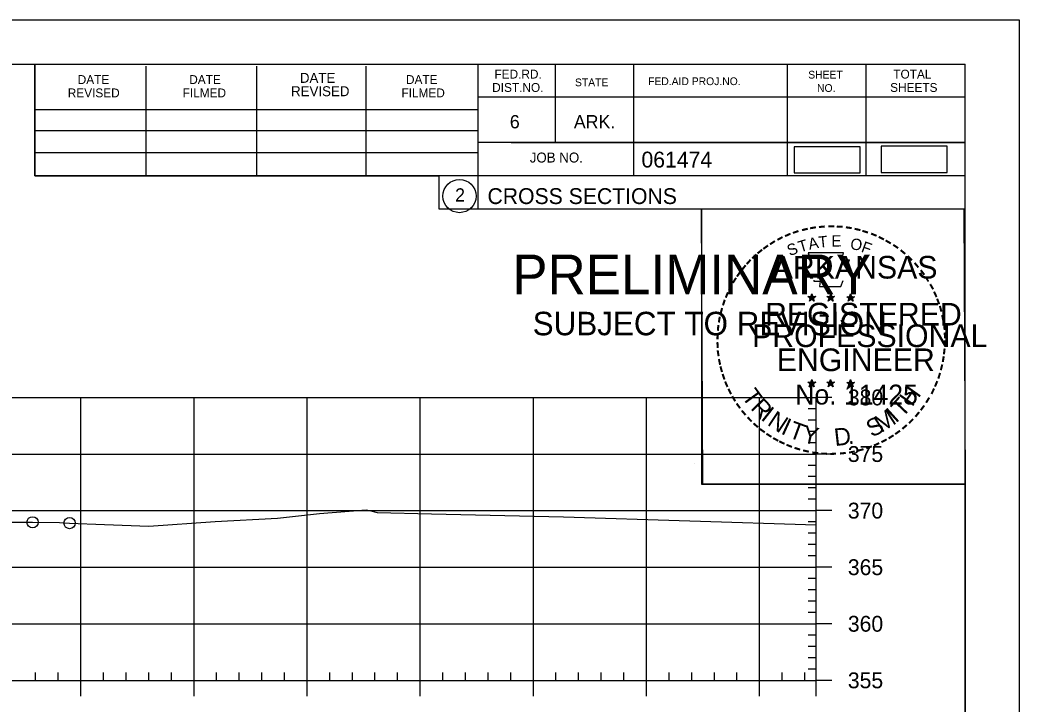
# Model space of a CAD drawing. Extents: x 1359801 to 1362404, y 372415 to 374228.
# Drawn here: x 1360662.1 to 1360750.5, y 373954.2 to 374014.6 of the extents above; entities that cross this region are included whole.
import ezdxf

# ---------------------------------------------------------------- set-up
doc = ezdxf.new("R2010")
doc.units = 0
for name, color, linetype in [('S_DRG_PT_SYM', 7, 'Continuous'), ('S_MAILBOX', 7, 'Continuous'), ('S_PRIMARY_CTL', 7, 'Continuous'), ('S_PRIMARY_CTL_ANNOT', 7, 'Continuous'), ('S_SHOULDER', 7, 'Continuous'), ('S_TELEPHONE_UTILITIES', 7, 'Continuous'), ('S_UNDERGROUND_CABLE', 7, 'Continuous'), ('S_UTL_PT_SYM', 7, 'Continuous'), ('S_WATER_UTILITIES', 7, 'Continuous')]:
    doc.layers.add(name, color=color, linetype=linetype)

msp = doc.modelspace()

# ---------------------------------------------------------------- linework, layer by layer
at = {"layer": 'S_DRG_PT_SYM'}
msp.add_lwpolyline([(1360660.64, 373970.247), (1360663.262, 373970.239), (1360665.637, 373970.218), (1360666.529, 373970.173), (1360669.626, 373970.034), (1360673.538, 373969.91), (1360679.387, 373970.313), (1360684.898, 373970.621), (1360688.631, 373971.014), (1360692.764, 373971.348), (1360693.037, 373971.298), (1360693.721, 373971.101), (1360698.515, 373971.001), (1360710.207, 373970.729), (1360732.53, 373970.019)], dxfattribs=at)
at = {"layer": 'S_MAILBOX'}
for p, q in [((1360442.53, 373981.274), (1360732.53, 373981.274)), ((1360667.53, 373956.274), (1360667.53, 373981.274)), ((1360677.53, 373956.274), (1360677.53, 373981.274)), ((1360687.53, 373956.274), (1360687.53, 373981.274)), ((1360697.53, 373956.274), (1360697.53, 373981.274)), ((1360707.53, 373956.274), (1360707.53, 373981.274)), ((1360717.53, 373956.274), (1360717.53, 373981.274)), ((1360727.53, 373956.274), (1360727.53, 373981.274)), ((1360732.53, 373956.274), (1360732.53, 373981.274)), ((1360442.53, 373976.274), (1360732.53, 373976.274)), ((1360442.53, 373971.274), (1360732.53, 373971.274)), ((1360442.53, 373966.274), (1360732.53, 373966.274)), ((1360442.53, 373961.274), (1360732.53, 373961.274)), ((1360442.53, 373956.274), (1360732.53, 373956.274))]:
    msp.add_line(p, q, dxfattribs=at)
at = {"layer": 'S_SHOULDER'}
for p, q in [((1360417.129, 374014.628), (1360750.463, 374014.628)), ((1360721.745, 373975.478), (1360721.745, 373975.478))]:
    msp.add_line(p, q, dxfattribs=at)
for points in [[(1360417.123, 374014.628), (1360750.463, 374014.628), (1360750.463, 373801.291), (1360417.123, 373801.291)], [(1360663.45, 374010.734), (1360663.45, 374000.854), (1360699.182, 374000.854), (1360699.182, 373997.934), (1360722.382, 373997.934), (1360722.382, 373973.601), (1360745.71, 373973.601), (1360745.71, 373805.274), (1360429.53, 373805.274), (1360429.53, 374010.734)], [(1360722.382, 373997.934), (1360745.59, 373997.934), (1360745.71, 373973.601), (1360722.502, 373973.601)]]:
    msp.add_lwpolyline(points, close=True, dxfattribs=at)
for centre in [(1360663.262, 373970.239), (1360666.529, 373970.173)]:
    msp.add_circle(centre, 0.5, dxfattribs=at)
at = {"layer": 'S_TELEPHONE_UTILITIES'}
for p, q in [((1360731.795, 373990.189), (1360732.144, 373990.078)), ((1360731.795, 373990.189), (1360732.048, 373990.144)), ((1360731.795, 373990.189), (1360732.032, 373990.067)), ((1360731.928, 373989.781), (1360732.144, 373990.078)), ((1360732.144, 373990.443), (1360732.103, 373990.191)), ((1360732.144, 373990.078), (1360732.144, 373990.443)), ((1360732.144, 373990.443), (1360732.193, 373990.193)), ((1360732.491, 373990.189), (1360732.144, 373990.078)), ((1360732.357, 373989.781), (1360732.144, 373990.078)), ((1360732.491, 373990.189), (1360732.205, 373990.14)), ((1360732.357, 373989.781), (1360732.22, 373990.072)), ((1360732.491, 373990.189), (1360732.287, 373990.087)), ((1360733.465, 373990.189), (1360733.814, 373990.078)), ((1360733.465, 373990.189), (1360733.718, 373990.144)), ((1360733.465, 373990.189), (1360733.702, 373990.067)), ((1360733.598, 373989.781), (1360733.814, 373990.078)), ((1360733.814, 373990.443), (1360733.773, 373990.191)), ((1360733.814, 373990.078), (1360733.814, 373990.443)), ((1360733.814, 373990.443), (1360733.863, 373990.193)), ((1360734.161, 373990.189), (1360733.814, 373990.078)), ((1360734.027, 373989.781), (1360733.814, 373990.078)), ((1360734.161, 373990.189), (1360733.875, 373990.14)), ((1360734.027, 373989.781), (1360733.89, 373990.072)), ((1360734.161, 373990.189), (1360733.957, 373990.087)), ((1360735.229, 373990.177), (1360735.578, 373990.066)), ((1360735.229, 373990.177), (1360735.482, 373990.132)), ((1360735.229, 373990.177), (1360735.466, 373990.055)), ((1360735.362, 373989.769), (1360735.578, 373990.066)), ((1360735.578, 373990.431), (1360735.537, 373990.179)), ((1360735.578, 373990.066), (1360735.578, 373990.431)), ((1360735.578, 373990.431), (1360735.627, 373990.181)), ((1360735.925, 373990.177), (1360735.578, 373990.066)), ((1360735.791, 373989.769), (1360735.578, 373990.066)), ((1360735.925, 373990.177), (1360735.639, 373990.128)), ((1360735.791, 373989.769), (1360735.654, 373990.06)), ((1360735.925, 373990.177), (1360735.721, 373990.075)), ((1360731.928, 373989.781), (1360732.054, 373990.025)), ((1360731.928, 373989.781), (1360732.142, 373989.998)), ((1360732.357, 373989.781), (1360732.142, 373989.995)), ((1360733.598, 373989.781), (1360733.724, 373990.025)), ((1360733.598, 373989.781), (1360733.812, 373989.998)), ((1360734.027, 373989.781), (1360733.812, 373989.995)), ((1360735.362, 373989.769), (1360735.488, 373990.013)), ((1360735.362, 373989.769), (1360735.576, 373989.986)), ((1360735.791, 373989.769), (1360735.576, 373989.983)), ((1360731.791, 373982.616), (1360732.14, 373982.505)), ((1360731.791, 373982.616), (1360732.044, 373982.571)), ((1360731.791, 373982.616), (1360732.028, 373982.494)), ((1360731.924, 373982.208), (1360732.14, 373982.505)), ((1360731.924, 373982.208), (1360732.05, 373982.452)), ((1360731.924, 373982.208), (1360732.138, 373982.425)), ((1360732.14, 373982.87), (1360732.099, 373982.618)), ((1360732.353, 373982.208), (1360732.138, 373982.422)), ((1360732.14, 373982.505), (1360732.14, 373982.87)), ((1360732.14, 373982.87), (1360732.189, 373982.62)), ((1360732.487, 373982.616), (1360732.14, 373982.505)), ((1360732.353, 373982.208), (1360732.14, 373982.505)), ((1360732.487, 373982.616), (1360732.201, 373982.567)), ((1360732.353, 373982.208), (1360732.216, 373982.499)), ((1360732.487, 373982.616), (1360732.283, 373982.514)), ((1360733.46, 373982.616), (1360733.809, 373982.505)), ((1360733.46, 373982.616), (1360733.713, 373982.571)), ((1360733.46, 373982.616), (1360733.697, 373982.494)), ((1360733.593, 373982.208), (1360733.809, 373982.505)), ((1360733.593, 373982.208), (1360733.719, 373982.452)), ((1360733.593, 373982.208), (1360733.807, 373982.425)), ((1360733.809, 373982.87), (1360733.768, 373982.618)), ((1360734.022, 373982.208), (1360733.807, 373982.422)), ((1360733.809, 373982.505), (1360733.809, 373982.87)), ((1360733.809, 373982.87), (1360733.858, 373982.62)), ((1360734.156, 373982.616), (1360733.809, 373982.505)), ((1360734.022, 373982.208), (1360733.809, 373982.505)), ((1360734.156, 373982.616), (1360733.87, 373982.567)), ((1360734.022, 373982.208), (1360733.885, 373982.499)), ((1360734.156, 373982.616), (1360733.952, 373982.514)), ((1360735.227, 373982.606), (1360735.576, 373982.495)), ((1360735.227, 373982.606), (1360735.48, 373982.561)), ((1360735.227, 373982.606), (1360735.464, 373982.484)), ((1360735.36, 373982.198), (1360735.576, 373982.495)), ((1360735.36, 373982.198), (1360735.486, 373982.442)), ((1360735.36, 373982.198), (1360735.574, 373982.415)), ((1360735.576, 373982.86), (1360735.535, 373982.608)), ((1360735.789, 373982.198), (1360735.574, 373982.412)), ((1360735.576, 373982.495), (1360735.576, 373982.86)), ((1360735.576, 373982.86), (1360735.625, 373982.61)), ((1360735.923, 373982.606), (1360735.576, 373982.495)), ((1360735.789, 373982.198), (1360735.576, 373982.495)), ((1360735.923, 373982.606), (1360735.637, 373982.557)), ((1360735.789, 373982.198), (1360735.652, 373982.489)), ((1360735.923, 373982.606), (1360735.719, 373982.504))]:
    msp.add_line(p, q, dxfattribs=at)
for points in [[(1360731.836, 373994.067), (1360732.105, 373993.24)], [(1360735.347, 373993.145), (1360735.489, 373993.429), (1360734.804, 373993.405), (1360734.952, 373994.067), (1360731.836, 373994.067)], [(1360732.328, 373991.644), (1360732.328, 373991.557), (1360732.891, 373991.538), (1360732.837, 373991.065), (1360734.707, 373991.065), (1360734.908, 373991.601)], [(1360732.144, 373990.443), (1360732.357, 373989.781), (1360731.795, 373990.189), (1360732.491, 373990.189), (1360731.928, 373989.781), (1360732.144, 373990.443)], [(1360733.814, 373990.443), (1360734.027, 373989.781), (1360733.465, 373990.189), (1360734.161, 373990.189), (1360733.598, 373989.781), (1360733.814, 373990.443)], [(1360735.578, 373990.431), (1360735.791, 373989.769), (1360735.229, 373990.177), (1360735.925, 373990.177), (1360735.362, 373989.769), (1360735.578, 373990.431)], [(1360732.14, 373982.87), (1360732.353, 373982.208), (1360731.791, 373982.616), (1360732.487, 373982.616), (1360731.924, 373982.208), (1360732.14, 373982.87)], [(1360733.809, 373982.87), (1360734.022, 373982.208), (1360733.46, 373982.616), (1360734.156, 373982.616), (1360733.593, 373982.208), (1360733.809, 373982.87)], [(1360735.576, 373982.86), (1360735.789, 373982.198), (1360735.227, 373982.606), (1360735.923, 373982.606), (1360735.36, 373982.198), (1360735.576, 373982.86)]]:
    msp.add_lwpolyline(points, dxfattribs=at)
for centre, radius in [((1360732.143, 373990.077), 0.172), ((1360732.143, 373990.077), 0.145), ((1360732.143, 373990.077), 0.116), ((1360732.143, 373990.077), 0.0991), ((1360732.143, 373990.077), 0.0747), ((1360732.143, 373990.077), 0.0495), ((1360732.143, 373990.077), 0.0296), ((1360733.813, 373990.077), 0.172), ((1360733.813, 373990.077), 0.145), ((1360733.813, 373990.077), 0.116), ((1360733.813, 373990.077), 0.0991), ((1360733.813, 373990.077), 0.0747), ((1360733.813, 373990.077), 0.0495), ((1360733.813, 373990.077), 0.0296), ((1360735.577, 373990.065), 0.172), ((1360735.577, 373990.065), 0.145), ((1360735.577, 373990.065), 0.116), ((1360735.577, 373990.065), 0.0991), ((1360735.577, 373990.065), 0.0747), ((1360735.577, 373990.065), 0.0495), ((1360735.577, 373990.065), 0.0296), ((1360732.139, 373982.504), 0.172), ((1360732.139, 373982.504), 0.145), ((1360732.139, 373982.504), 0.116), ((1360732.139, 373982.504), 0.0991), ((1360732.139, 373982.504), 0.0747), ((1360732.139, 373982.504), 0.0495), ((1360732.139, 373982.504), 0.0296), ((1360733.808, 373982.504), 0.172), ((1360733.808, 373982.504), 0.145), ((1360733.808, 373982.504), 0.116), ((1360733.808, 373982.504), 0.0991), ((1360733.808, 373982.504), 0.0747), ((1360733.808, 373982.504), 0.0495), ((1360733.808, 373982.504), 0.0296), ((1360735.575, 373982.494), 0.172), ((1360735.575, 373982.494), 0.145), ((1360735.575, 373982.494), 0.116), ((1360735.575, 373982.494), 0.0991), ((1360735.575, 373982.494), 0.0747), ((1360735.575, 373982.494), 0.0495), ((1360735.575, 373982.494), 0.0296)]:
    msp.add_circle(centre, radius, dxfattribs=at)
at = {"layer": 'S_UNDERGROUND_CABLE'}
for points in [[(1360730.588, 374001.111), (1360736.421, 374001.111), (1360736.421, 374003.421), (1360730.588, 374003.421)], [(1360738.289, 374001.158), (1360744.122, 374001.158), (1360744.122, 374003.468), (1360738.289, 374003.468)]]:
    msp.add_lwpolyline(points, close=True, dxfattribs=at)
at = {"layer": 'S_UTL_PT_SYM'}
for p, q in [((1360429.53, 374010.734), (1360745.71, 374010.734)), ((1360663.45, 374000.854), (1360663.45, 374010.734)), ((1360673.31, 374000.854), (1360673.31, 374010.534)), ((1360683.07, 374000.854), (1360683.07, 374010.534)), ((1360692.75, 374000.854), (1360692.75, 374010.534)), ((1360702.61, 374010.734), (1360702.61, 373997.934)), ((1360709.45, 374010.734), (1360709.45, 374003.794)), ((1360716.39, 374010.734), (1360716.39, 374000.854)), ((1360729.97, 374010.734), (1360729.97, 374000.854)), ((1360736.91, 374010.734), (1360736.91, 374000.854)), ((1360745.71, 373805.274), (1360745.71, 374010.734)), ((1360745.71, 374007.794), (1360702.61, 374007.794)), ((1360745.71, 374007.814), (1360745.71, 374007.814)), ((1360663.45, 374006.714), (1360702.61, 374006.714)), ((1360663.45, 374004.854), (1360702.61, 374004.854)), ((1360745.71, 374003.794), (1360702.61, 374003.794)), ((1360705.57, 374003.794), (1360745.71, 374003.794)), ((1360663.45, 374000.854), (1360663.45, 374002.914)), ((1360663.45, 374002.914), (1360702.61, 374002.914)), ((1360745.71, 374000.854), (1360663.45, 374000.854)), ((1360702.61, 373997.934), (1360745.71, 373997.934))]:
    msp.add_line(p, q, dxfattribs=at)
msp.add_circle((1360700.997, 373999.069), 1.467, dxfattribs=at)
at = {"layer": 'S_WATER_UTILITIES'}
for p, q in [((1360732.53, 373956.274), (1360732.53, 373981.274)), ((1360733.93, 373981.274), (1360732.53, 373981.274)), ((1360732.53, 373980.274), (1360731.83, 373980.274)), ((1360732.53, 373979.274), (1360731.83, 373979.274)), ((1360732.53, 373978.274), (1360731.83, 373978.274)), ((1360732.53, 373977.274), (1360731.83, 373977.274)), ((1360733.93, 373976.274), (1360732.53, 373976.274)), ((1360732.53, 373975.274), (1360731.83, 373975.274)), ((1360732.53, 373974.274), (1360731.83, 373974.274)), ((1360732.53, 373973.274), (1360731.83, 373973.274)), ((1360732.53, 373972.274), (1360731.83, 373972.274)), ((1360733.93, 373971.274), (1360732.53, 373971.274)), ((1360732.53, 373970.274), (1360731.83, 373970.274)), ((1360732.53, 373969.274), (1360731.83, 373969.274)), ((1360732.53, 373968.274), (1360731.83, 373968.274)), ((1360732.53, 373967.274), (1360731.83, 373967.274)), ((1360733.93, 373966.274), (1360732.53, 373966.274)), ((1360732.53, 373965.274), (1360731.83, 373965.274)), ((1360732.53, 373964.274), (1360731.83, 373964.274)), ((1360732.53, 373963.274), (1360731.83, 373963.274)), ((1360732.53, 373962.274), (1360731.83, 373962.274)), ((1360733.93, 373961.274), (1360732.53, 373961.274)), ((1360732.53, 373960.274), (1360731.83, 373960.274)), ((1360732.53, 373959.274), (1360731.83, 373959.274)), ((1360732.53, 373958.274), (1360731.83, 373958.274)), ((1360663.53, 373956.274), (1360663.53, 373956.974)), ((1360665.53, 373956.274), (1360665.53, 373956.974)), ((1360669.53, 373956.274), (1360669.53, 373956.974)), ((1360671.53, 373956.274), (1360671.53, 373956.974)), ((1360673.53, 373956.274), (1360673.53, 373956.974)), ((1360675.53, 373956.274), (1360675.53, 373956.974)), ((1360679.53, 373956.274), (1360679.53, 373956.974)), ((1360681.53, 373956.274), (1360681.53, 373956.974)), ((1360683.53, 373956.274), (1360683.53, 373956.974)), ((1360685.53, 373956.274), (1360685.53, 373956.974)), ((1360689.53, 373956.274), (1360689.53, 373956.974)), ((1360691.53, 373956.274), (1360691.53, 373956.974)), ((1360693.53, 373956.274), (1360693.53, 373956.974)), ((1360695.53, 373956.274), (1360695.53, 373956.974)), ((1360699.53, 373956.274), (1360699.53, 373956.974)), ((1360701.53, 373956.274), (1360701.53, 373956.974)), ((1360703.53, 373956.274), (1360703.53, 373956.974)), ((1360705.53, 373956.274), (1360705.53, 373956.974)), ((1360709.53, 373956.274), (1360709.53, 373956.974)), ((1360711.53, 373956.274), (1360711.53, 373956.974)), ((1360713.53, 373956.274), (1360713.53, 373956.974)), ((1360715.53, 373956.274), (1360715.53, 373956.974)), ((1360719.53, 373956.274), (1360719.53, 373956.974)), ((1360721.53, 373956.274), (1360721.53, 373956.974)), ((1360723.53, 373956.274), (1360723.53, 373956.974)), ((1360725.53, 373956.274), (1360725.53, 373956.974)), ((1360729.53, 373956.274), (1360729.53, 373956.974)), ((1360731.53, 373956.274), (1360731.53, 373956.974)), ((1360732.53, 373957.274), (1360731.83, 373957.274)), ((1360442.53, 373956.274), (1360732.53, 373956.274)), ((1360667.53, 373954.874), (1360667.53, 373956.274)), ((1360677.53, 373954.874), (1360677.53, 373956.274)), ((1360687.53, 373954.874), (1360687.53, 373956.274)), ((1360697.53, 373954.874), (1360697.53, 373956.274)), ((1360707.53, 373954.874), (1360707.53, 373956.274)), ((1360717.53, 373954.874), (1360717.53, 373956.274)), ((1360727.53, 373954.874), (1360727.53, 373956.274)), ((1360732.53, 373954.874), (1360732.53, 373956.274)), ((1360733.93, 373956.274), (1360732.53, 373956.274))]:
    msp.add_line(p, q, dxfattribs=at)

# ---------------------------------------------------------------- texts
at = {"layer": 'S_PRIMARY_CTL'}
for s, p in [('380', (1360735.33, 373980.574)), ('375', (1360735.33, 373975.574)), ('370', (1360735.33, 373970.574)), ('365', (1360735.33, 373965.574)), ('360', (1360735.33, 373960.574)), ('355', (1360735.33, 373955.574))]:
    msp.add_text(s, height=1.4, dxfattribs=at).set_placement(p)
at = {"layer": 'S_PRIMARY_CTL_ANNOT'}
for s, height, p in [('PRELIMINARY', 3.5, (1360705.661, 373990.397)), ('DWB', 0.01, (1360706.408, 373992.246)), ('SUBJECT TO REVISION', 2.07511, (1360707.47, 373986.768))]:
    msp.add_text(s, height=height, rotation=360, dxfattribs=at).set_placement(p)
at = {"layer": 'S_TELEPHONE_UTILITIES'}
for s, height, rotation, p in [('-', 1.6, 13.63015, (1360731.334, 373995.435)), ('-', 1.6, 10.21935, (1360732.012, 373995.597)), ('-', 1.6, 5.89682, (1360732.741, 373995.707)), ('-', 1.6, 0.18623, (1360733.513, 373995.779)), ('-', 1.6, 357.74304, (1360734.236, 373995.766)), ('-', 1.6, 352.16172, (1360734.98, 373995.71)), ('-', 1.6, 347.20489, (1360735.699, 373995.596)), ('-', 1.6, 28.79182, (1360729.317, 373994.608)), ('-', 1.6, 24.30721, (1360729.95, 373994.925)), ('-', 1.6, 19.17608, (1360730.584, 373995.194)), ('A', 1, 11.21318, (1360731.931, 373994.327)), ('T', 1, 6.02276, (1360732.78, 373994.493)), ('E', 1, 0.83234, (1360733.885, 373994.603)), ('-', 1.6, 342.3362, (1360736.334, 373995.441)), ('-', 1.6, 337.85509, (1360737.069, 373995.218)), ('-', 1.6, 334.12109, (1360737.7, 373994.947)), ('-', 1.6, 36.23174, (1360728.142, 373993.843)), ('-', 1.6, 34.06357, (1360728.72, 373994.238)), ('S', 1, 21.59401, (1360730.191, 373993.745)), ('T', 1, 16.4036, (1360731.105, 373994.076)), ('O', 1, 350.4515, (1360735.489, 373994.393)), ('F', 1, 340.07066, (1360736.443, 373994.165)), ('-', 1.6, 329.64089, (1360738.279, 373994.664)), ('-', 1.6, 325.86266, (1360738.922, 373994.303)), ('-', 1.6, 42.96224, (1360727.233, 373993.048)), ('-', 1.6, 38.95066, (1360727.666, 373993.465)), ('ARKANSAS', 2, 360, (1360728.689, 373991.779)), ('-', 1.6, 320.52971, (1360739.532, 373993.877)), ('-', 1.6, 315.57859, (1360740.131, 373993.389)), ('-', 1.6, 50.61417, (1360726.382, 373992.084)), ('-', 1.6, 48.42305, (1360726.785, 373992.57)), ('-', 1.6, 309.87973, (1360740.7, 373992.839)), ('-', 1.6, 58.07063, (1360725.644, 373990.99)), ('-', 1.6, 54.23247, (1360725.969, 373991.517)), ('-', 1.6, 306.65218, (1360741.225, 373992.237)), ('-', 1.4, 303.67529, (1360741.711, 373991.669)), ('-', 1.6, 62.87135, (1360725.331, 373990.376)), ('-', 1.6, 299.66835, (1360742.03, 373991.062)), ('-', 1.6, 67.77427, (1360725.072, 373989.765)), ('DWB', 0.01, 360, (1360732.131, 373990.073)), ('DWB', 0.01, 360, (1360733.801, 373990.073)), ('DWB', 0.01, 360, (1360735.565, 373990.062)), ('-', 1.6, 294.66279, (1360742.354, 373990.45)), ('-', 1.6, 75.46096, (1360724.656, 373988.421)), ('-', 1.6, 72.39447, (1360724.853, 373989.135)), ('REGISTERED', 2, 360, (1360728.011, 373987.63)), ('-', 1.6, 290.57283, (1360742.611, 373989.873)), ('-', 1.6, 285.12326, (1360742.845, 373989.293)), ('-', 1.6, 81.20126, (1360724.524, 373987.708)), ('-', 1.6, 280.54934, (1360743.045, 373988.551)), ('-', 1.6, 85.18634, (1360724.448, 373987.017)), ('PROFESSIONAL', 2, 360, (1360726.863, 373985.726)), ('-', 1.6, 276.59616, (1360743.207, 373987.783)), ('-', 1.6, 89.06224, (1360724.423, 373986.316)), ('-', 1.6, 274.33011, (1360743.267, 373987.061)), ('-', 1.6, 94.19588, (1360724.458, 373985.591)), ('-', 1.6, 269.94067, (1360743.301, 373986.429)), ('-', 1.6, 98.94793, (1360724.53, 373984.924)), ('ENGINEER', 2, 360, (1360729.05, 373983.601)), ('-', 1.6, 260.99529, (1360743.211, 373985.109)), ('-', 1.6, 263.5172, (1360743.282, 373985.763)), ('-', 1.6, 101.71495, (1360724.665, 373984.191)), ('-', 1.6, 105.45785, (1360724.827, 373983.596)), ('-', 1.6, 255.7626, (1360743.101, 373984.431)), ('-', 1.6, 109.08742, (1360725.042, 373982.965)), ('-', 1.6, 252.86809, (1360742.92, 373983.711)), ('-', 1.6, 114.06432, (1360725.296, 373982.369)), ('T', 1.54, 306.04056, (1360725.9, 373981.343)), ('No. 11425', 1.757, 360, (1360730.678, 373980.65)), ('DWB', 0.01, 360, (1360732.127, 373982.5)), ('DWB', 0.01, 360, (1360733.796, 373982.5)), ('DWB', 0.01, 360, (1360735.563, 373982.49)), ('H', 1.54, 54.60883, (1360741.02, 373980.378)), ('-', 1.6, 247.88866, (1360742.697, 373983.038)), ('-', 1.6, 115.72885, (1360725.601, 373981.751)), ('-', 1.6, 120.44712, (1360725.958, 373981.165)), ('R', 1.54, 314.00497, (1360726.662, 373980.295)), ('T', 1.54, 46.64442, (1360740.13, 373979.436)), ('-', 1.6, 239.07125, (1360742.041, 373981.657)), ('-', 1.6, 244.61971, (1360742.435, 373982.409)), ('-', 1.6, 125.89344, (1360726.361, 373980.604)), ('I', 1.54, 321.96938, (1360727.563, 373979.363)), ('I', 1.54, 42.11359, (1360739.569, 373978.958)), ('-', 1.6, 233.84524, (1360741.639, 373981.004)), ('-', 1.6, 130.71812, (1360726.823, 373980.052)), ('-', 1.6, 134.22381, (1360727.34, 373979.507)), ('N', 1.54, 326.50021, (1360728.13, 373978.892)), ('S', 1.54, 26.9312, (1360737.446, 373977.705)), ('M', 1.54, 32.65632, (1360738.285, 373978.111)), ('-', 1.6, 231.25377, (1360741.209, 373980.438)), ('-', 1.6, 138.93382, (1360727.865, 373979.043)), ('I', 1.54, 335.36034, (1360729.338, 373978.106)), ('T', 1.54, 339.89117, (1360729.999, 373977.778)), ('Y', 1.54, 347.85558, (1360731.216, 373977.333)), ('D', 1.54, 6.39691, (1360734.201, 373976.974)), ('-', 1.6, 221.08509, (1360740.208, 373979.365)), ('-', 1.6, 225.76533, (1360740.73, 373979.874)), ('-', 1.6, 144.64634, (1360728.421, 373978.637)), ('-', 1.6, 148.08978, (1360728.982, 373978.266)), ('-', 1.6, 151.57039, (1360729.561, 373977.941)), ('-', 1.6, 212.24909, (1360739.125, 373978.506)), ('-', 1.6, 215.73633, (1360739.659, 373978.893)), ('-', 1.6, 154.60019, (1360730.083, 373977.694)), ('-', 1.6, 158.56121, (1360730.707, 373977.44)), ('-', 1.6, 162.79826, (1360731.394, 373977.227)), ('.', 1.54, 13.76417, (1360735.393, 373977.102)), ('-', 1.6, 200.71842, (1360737.324, 373977.568)), ('-', 1.6, 204.25161, (1360737.943, 373977.841)), ('-', 1.6, 207.35684, (1360738.567, 373978.16)), ('-', 1.6, 167.55551, (1360732.109, 373977.063)), ('-', 1.6, 173.11546, (1360732.881, 373976.953)), ('-', 1.6, 176.51827, (1360733.629, 373976.9)), ('-', 1.6, 181.59176, (1360734.373, 373976.919)), ('-', 1.6, 185.81666, (1360735.182, 373976.995)), ('-', 1.6, 191.28576, (1360735.918, 373977.127)), ('-', 1.6, 195.47429, (1360736.647, 373977.326))]:
    msp.add_text(s, height=height, rotation=rotation, dxfattribs=at).set_placement(p)
at = {"layer": 'S_UTL_PT_SYM'}
for s, height, p in [('DATE', 0.7819, (1360667.25, 374008.974)), ('DATE', 0.7819, (1360677.11, 374008.974)), ('DATE', 0.8792, (1360686.89, 374009.074)), ('DATE', 0.7819, (1360696.27, 374008.974)), ('FED.RD.', 0.7819, (1360704.09, 374009.454)), ('FED.AID PROJ.NO.', 0.684, (1360717.67, 374008.874)), ('SHEET', 0.684, (1360731.83, 374009.454)), ('TOTAL', 0.7819, (1360739.35, 374009.454)), ('REVISED', 0.8792, (1360686.11, 374007.894)), ('DIST.NO.', 0.7819, (1360703.89, 374008.274)), ('STATE', 0.684, (1360711.21, 374008.774)), ('NO.', 0.684, (1360732.61, 374008.274)), ('SHEETS', 0.7819, (1360739.07, 374008.274)), ('REVISED', 0.7819, (1360666.37, 374007.794)), ('FILMED', 0.7819, (1360676.53, 374007.794)), ('FILMED', 0.7819, (1360695.87, 374007.794)), ('6', 1.172, (1360705.45, 374005.054)), ('ARK.', 1.1723, (1360711.11, 374005.054)), ('JOB NO.', 0.8792, (1360707.21, 374002.034)), ('061474', 1.4, (1360717.086, 374001.593)), ('2', 1.172, (1360700.614, 373998.583)), ('CROSS SECTIONS', 1.4, (1360703.474, 373998.364))]:
    msp.add_text(s, height=height, rotation=360, dxfattribs=at).set_placement(p)

doc.saveas('drawing.dxf')
